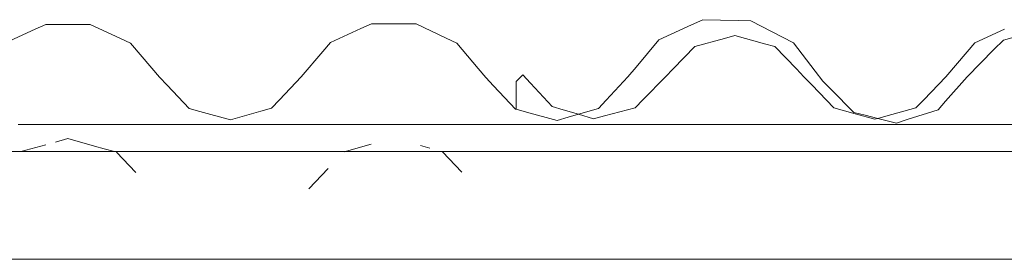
# Model space of a CAD drawing. Header units: millimetres. Extents: x -16331 to -10174, y -4135 to -3584.
# Tile 337 of 456: x -10240.215 to -10237.997, y -4001.864 to -4001.325. Entities that reach past the tile are written whole.
import ezdxf

# ---------------------------------------------------------------- set-up
doc = ezdxf.new("R2010")
doc.units = ezdxf.units.MM
for name, color, linetype, lineweight in [('DI-Elementos externos em corte', 9, 'Continuous', 18), ('DI-Elementos externos em vista', 9, 'Continuous', 5), ('IFC-IfcRoof-Contorno', 250, 'Continuous', 5)]:
    doc.layers.add(name, color=color, linetype=linetype, lineweight=lineweight)

msp = doc.modelspace()

# ---------------------------------------------------------------- linework, layer by layer
at = {"layer": 'DI-Elementos externos em corte'}
for p, q in [((-10240.1565, -4001.3353), (-10240.1802, -4001.3462)), ((-10240.0826, -4001.3354), (-10240.1565, -4001.3353)), ((-10240.0567, -4001.3354), (-10240.0826, -4001.3354)), ((-10239.9895, -4001.3665), (-10240.0567, -4001.3354)), ((-10239.423, -4001.3339), (-10239.4469, -4001.3449)), ((-10239.3483, -4001.3342), (-10239.423, -4001.3339)), ((-10239.3221, -4001.3343), (-10239.3483, -4001.3342)), ((-10239.2544, -4001.3661), (-10239.3221, -4001.3343)), ((-10238.702, -4001.3365), (-10238.775, -4001.3698)), ((-10238.6763, -4001.3248), (-10238.702, -4001.3365)), ((-10238.5963, -4001.3266), (-10238.6763, -4001.3248)), ((-10238.5681, -4001.3273), (-10238.5963, -4001.3266)), ((-10238.4967, -4001.3638), (-10238.5681, -4001.3273)), ((-10240.1802, -4001.3462), (-10240.2474, -4001.3771)), ((-10239.4469, -4001.3449), (-10239.5149, -4001.3762)), ((-10238.6041, -4001.3604), (-10238.6277, -4001.3669)), ((-10238.5373, -4001.3789), (-10238.6041, -4001.3604)), ((-10237.9963, -4001.3462), (-10238.0635, -4001.3771)), ((-10237.9159, -4001.3482), (-10237.9988, -4001.3706)), ((-10239.9659, -4001.3775), (-10239.9895, -4001.3665)), ((-10239.9177, -4001.4339), (-10239.9659, -4001.3775)), ((-10239.5149, -4001.3762), (-10239.5322, -4001.3963)), ((-10239.2305, -4001.3773), (-10239.2544, -4001.3661)), ((-10239.1822, -4001.4347), (-10239.2305, -4001.3773)), ((-10238.775, -4001.3698), (-10238.8266, -4001.4315)), ((-10238.6277, -4001.3669), (-10238.6945, -4001.3854)), ((-10238.5137, -4001.3854), (-10238.5373, -4001.3789)), ((-10238.4716, -4001.3767), (-10238.4967, -4001.3638)), ((-10238.4228, -4001.4407), (-10238.4716, -4001.3767)), ((-10238.0635, -4001.3771), (-10238.0806, -4001.397)), ((-10237.9988, -4001.3706), (-10238.0202, -4001.3922)), ((-10239.5322, -4001.3963), (-10239.5809, -4001.4534)), ((-10238.6945, -4001.3854), (-10238.7428, -4001.4356)), ((-10238.4655, -4001.4356), (-10238.5137, -4001.3854)), ((-10238.0806, -4001.397), (-10238.129, -4001.4534)), ((-10238.0202, -4001.3922), (-10238.0809, -4001.4534)), ((-10239.9006, -4001.454), (-10239.9177, -4001.4339)), ((-10239.1651, -4001.455), (-10239.1822, -4001.4347)), ((-10239.0819, -4001.4486), (-10239.0857, -4001.4525)), ((-10239.0645, -4001.4674), (-10239.0819, -4001.4486)), ((-10238.8266, -4001.4315), (-10238.8448, -4001.4534)), ((-10238.7428, -4001.4356), (-10238.7599, -4001.4534)), ((-10238.4484, -4001.4534), (-10238.4655, -4001.4356)), ((-10238.4055, -4001.4634), (-10238.4228, -4001.4407)), ((-10239.8831, -4001.4724), (-10239.9006, -4001.454)), ((-10239.8337, -4001.5243), (-10239.8831, -4001.4724)), ((-10239.5809, -4001.4534), (-10239.6301, -4001.5054)), ((-10239.1475, -4001.4736), (-10239.1651, -4001.455)), ((-10239.098, -4001.5258), (-10239.1475, -4001.4736)), ((-10239.0857, -4001.4525), (-10239.0966, -4001.4636)), ((-10239.0155, -4001.5202), (-10239.0645, -4001.4674)), ((-10238.8448, -4001.4534), (-10238.8937, -4001.5061)), ((-10238.7599, -4001.4534), (-10238.8103, -4001.5047)), ((-10238.4308, -4001.4717), (-10238.4484, -4001.4534)), ((-10238.3814, -4001.5231), (-10238.4308, -4001.4717)), ((-10238.3872, -4001.4818), (-10238.4055, -4001.4634)), ((-10238.129, -4001.4534), (-10238.1783, -4001.5048)), ((-10238.0809, -4001.4534), (-10238.1291, -4001.5082)), ((-10238.3358, -4001.5336), (-10238.3872, -4001.4818)), ((-10239.6301, -4001.5054), (-10239.6476, -4001.524)), ((-10238.8937, -4001.5061), (-10238.9112, -4001.5249)), ((-10238.8103, -4001.5047), (-10238.8283, -4001.523)), ((-10238.1783, -4001.5048), (-10238.196, -4001.5231)), ((-10238.1291, -4001.5082), (-10238.1463, -4001.5278)), ((-10239.8092, -4001.5311), (-10239.8337, -4001.5243)), ((-10239.7406, -4001.5501), (-10239.8092, -4001.5311)), ((-10239.6721, -4001.5309), (-10239.7406, -4001.5501)), ((-10239.6476, -4001.524), (-10239.6721, -4001.5309)), ((-10239.0966, -4001.5262), (-10239.098, -4001.5258)), ((-10239.0734, -4001.5326), (-10239.0966, -4001.5262)), ((-10239.0045, -4001.5516), (-10239.0734, -4001.5326)), ((-10238.991, -4001.5274), (-10239.0155, -4001.5202)), ((-10238.956, -4001.5377), (-10238.991, -4001.5274)), ((-10238.956, -4001.5377), (-10238.9799, -4001.5445)), ((-10238.9112, -4001.5249), (-10238.956, -4001.5377)), ((-10238.9223, -4001.5476), (-10238.956, -4001.5377)), ((-10238.8283, -4001.523), (-10238.8975, -4001.5411)), ((-10238.357, -4001.5299), (-10238.3814, -4001.5231)), ((-10238.3329, -4001.5365), (-10238.357, -4001.5299)), ((-10238.3106, -4001.5399), (-10238.3358, -4001.5336)), ((-10238.2887, -4001.5487), (-10238.3329, -4001.5365)), ((-10238.2822, -4001.5469), (-10238.3106, -4001.5399)), ((-10238.196, -4001.5231), (-10238.2642, -4001.542)), ((-10238.1463, -4001.5278), (-10238.2155, -4001.5496)), ((-10240.1571, -4001.561), (-10240.2187, -4001.561)), ((-10240.0558, -4001.561), (-10240.1571, -4001.561)), ((-10239.9923, -4001.561), (-10240.0558, -4001.561)), ((-10239.8319, -4001.561), (-10239.9923, -4001.561)), ((-10239.4809, -4001.561), (-10239.8319, -4001.561)), ((-10239.4263, -4001.561), (-10239.4809, -4001.561)), ((-10239.319, -4001.561), (-10239.4263, -4001.561)), ((-10239.2381, -4001.561), (-10239.319, -4001.561)), ((-10238.7076, -4001.561), (-10239.2381, -4001.561)), ((-10238.9799, -4001.5445), (-10239.0045, -4001.5516)), ((-10238.8975, -4001.5411), (-10238.9223, -4001.5476)), ((-10238.6347, -4001.561), (-10238.7076, -4001.561)), ((-10238.619, -4001.561), (-10238.6347, -4001.561)), ((-10238.6054, -4001.561), (-10238.619, -4001.561)), ((-10238.604, -4001.561), (-10238.6054, -4001.561)), ((-10238.5574, -4001.561), (-10238.604, -4001.561)), ((-10238.398, -4001.561), (-10238.5574, -4001.561)), ((-10238.2481, -4001.561), (-10238.398, -4001.561)), ((-10238.2822, -4001.5469), (-10238.2887, -4001.5487)), ((-10238.2642, -4001.542), (-10238.2822, -4001.5469)), ((-10238.2402, -4001.5574), (-10238.2822, -4001.5469)), ((-10237.9732, -4001.561), (-10238.2481, -4001.561)), ((-10238.2155, -4001.5496), (-10238.2402, -4001.5574)), ((-10240.2152, -4001.6217), (-10240.0018, -4001.6217)), ((-10240.0018, -4001.6217), (-10239.9982, -4001.6217)), ((-10239.9982, -4001.6217), (-10239.6964, -4001.6217)), ((-10239.9982, -4001.6217), (-10239.9982, -4001.6217)), ((-10239.6964, -4001.6217), (-10239.6097, -4001.6217)), ((-10239.6097, -4001.6217), (-10239.4839, -4001.6217)), ((-10239.4839, -4001.6217), (-10239.4838, -4001.6217)), ((-10239.4838, -4001.6217), (-10239.2629, -4001.6217)), ((-10239.2629, -4001.6217), (-10239.2622, -4001.6217)), ((-10239.2622, -4001.6217), (-10239.1788, -4001.6217)), ((-10239.1788, -4001.6217), (-10238.758, -4001.6217)), ((-10238.758, -4001.6217), (-10238.7501, -4001.6217)), ((-10238.7501, -4001.6217), (-10238.662, -4001.6217)), ((-10238.662, -4001.6217), (-10238.6603, -4001.6217)), ((-10238.6603, -4001.6217), (-10238.5996, -4001.6217)), ((-10238.5996, -4001.6217), (-10238.5469, -4001.6217)), ((-10238.5469, -4001.6217), (-10238.5462, -4001.6217)), ((-10238.5462, -4001.6217), (-10238.5031, -4001.6217)), ((-10238.5031, -4001.6217), (-10238.4968, -4001.6217)), ((-10238.4968, -4001.6217), (-10238.398, -4001.6217)), ((-10238.398, -4001.6217), (-10238.0313, -4001.6217)), ((-10238.0313, -4001.6217), (-10237.9074, -4001.6217))]:
    msp.add_line(p, q, dxfattribs=at)
at = {"layer": 'DI-Elementos externos em corte', "lineweight": 5}
for p, q in [((-10240.1565, -4001.3353), (-10240.1802, -4001.3462)), ((-10240.0826, -4001.3354), (-10240.1565, -4001.3353)), ((-10240.0567, -4001.3354), (-10240.0826, -4001.3354)), ((-10239.9895, -4001.3665), (-10240.0567, -4001.3354)), ((-10239.423, -4001.3339), (-10239.4469, -4001.3449)), ((-10239.3483, -4001.3342), (-10239.423, -4001.3339)), ((-10239.3221, -4001.3343), (-10239.3483, -4001.3342)), ((-10239.2544, -4001.3661), (-10239.3221, -4001.3343)), ((-10238.702, -4001.3365), (-10238.775, -4001.3698)), ((-10238.6763, -4001.3248), (-10238.702, -4001.3365)), ((-10238.5963, -4001.3266), (-10238.6763, -4001.3248)), ((-10238.5681, -4001.3273), (-10238.5963, -4001.3266)), ((-10238.4967, -4001.3638), (-10238.5681, -4001.3273)), ((-10240.1802, -4001.3462), (-10240.2474, -4001.3771)), ((-10239.4469, -4001.3449), (-10239.5149, -4001.3762)), ((-10238.6041, -4001.3604), (-10238.6277, -4001.3669)), ((-10238.5373, -4001.3789), (-10238.6041, -4001.3604)), ((-10237.9963, -4001.3462), (-10238.0635, -4001.3771)), ((-10237.9159, -4001.3482), (-10237.9988, -4001.3706)), ((-10239.9659, -4001.3775), (-10239.9895, -4001.3665)), ((-10239.9177, -4001.4339), (-10239.9659, -4001.3775)), ((-10239.5149, -4001.3762), (-10239.5322, -4001.3963)), ((-10239.2305, -4001.3773), (-10239.2544, -4001.3661)), ((-10239.1822, -4001.4347), (-10239.2305, -4001.3773)), ((-10238.775, -4001.3698), (-10238.8266, -4001.4315)), ((-10238.6277, -4001.3669), (-10238.6945, -4001.3854)), ((-10238.5137, -4001.3854), (-10238.5373, -4001.3789)), ((-10238.4716, -4001.3767), (-10238.4967, -4001.3638)), ((-10238.4228, -4001.4407), (-10238.4716, -4001.3767)), ((-10238.0635, -4001.3771), (-10238.0806, -4001.397)), ((-10237.9988, -4001.3706), (-10238.0202, -4001.3922)), ((-10239.5322, -4001.3963), (-10239.5809, -4001.4534)), ((-10238.6945, -4001.3854), (-10238.7428, -4001.4356)), ((-10238.4655, -4001.4356), (-10238.5137, -4001.3854)), ((-10238.0806, -4001.397), (-10238.129, -4001.4534)), ((-10238.0202, -4001.3922), (-10238.0809, -4001.4534)), ((-10239.9006, -4001.454), (-10239.9177, -4001.4339)), ((-10239.1651, -4001.455), (-10239.1822, -4001.4347)), ((-10239.0819, -4001.4486), (-10239.0857, -4001.4525)), ((-10239.0645, -4001.4674), (-10239.0819, -4001.4486)), ((-10238.8266, -4001.4315), (-10238.8448, -4001.4534)), ((-10238.7428, -4001.4356), (-10238.7599, -4001.4534)), ((-10238.4484, -4001.4534), (-10238.4655, -4001.4356)), ((-10238.4055, -4001.4634), (-10238.4228, -4001.4407)), ((-10239.8831, -4001.4724), (-10239.9006, -4001.454)), ((-10239.8337, -4001.5243), (-10239.8831, -4001.4724)), ((-10239.5809, -4001.4534), (-10239.6301, -4001.5054)), ((-10239.1475, -4001.4736), (-10239.1651, -4001.455)), ((-10239.098, -4001.5258), (-10239.1475, -4001.4736)), ((-10239.0857, -4001.4525), (-10239.0966, -4001.4636)), ((-10239.0155, -4001.5202), (-10239.0645, -4001.4674)), ((-10238.8448, -4001.4534), (-10238.8937, -4001.5061)), ((-10238.7599, -4001.4534), (-10238.8103, -4001.5047)), ((-10238.4308, -4001.4717), (-10238.4484, -4001.4534)), ((-10238.3814, -4001.5231), (-10238.4308, -4001.4717)), ((-10238.3872, -4001.4818), (-10238.4055, -4001.4634)), ((-10238.129, -4001.4534), (-10238.1783, -4001.5048)), ((-10238.0809, -4001.4534), (-10238.1291, -4001.5082)), ((-10238.3358, -4001.5336), (-10238.3872, -4001.4818)), ((-10239.6301, -4001.5054), (-10239.6476, -4001.524)), ((-10238.8937, -4001.5061), (-10238.9112, -4001.5249)), ((-10238.8103, -4001.5047), (-10238.8283, -4001.523)), ((-10238.1783, -4001.5048), (-10238.196, -4001.5231)), ((-10238.1291, -4001.5082), (-10238.1463, -4001.5278)), ((-10239.8092, -4001.5311), (-10239.8337, -4001.5243)), ((-10239.7406, -4001.5501), (-10239.8092, -4001.5311)), ((-10239.6721, -4001.5309), (-10239.7406, -4001.5501)), ((-10239.6476, -4001.524), (-10239.6721, -4001.5309)), ((-10239.0966, -4001.5262), (-10239.098, -4001.5258)), ((-10239.0734, -4001.5326), (-10239.0966, -4001.5262)), ((-10239.0045, -4001.5516), (-10239.0734, -4001.5326)), ((-10238.991, -4001.5274), (-10239.0155, -4001.5202)), ((-10238.956, -4001.5377), (-10238.991, -4001.5274)), ((-10238.956, -4001.5377), (-10238.9799, -4001.5445)), ((-10238.9112, -4001.5249), (-10238.956, -4001.5377)), ((-10238.9223, -4001.5476), (-10238.956, -4001.5377)), ((-10238.8283, -4001.523), (-10238.8975, -4001.5411)), ((-10238.357, -4001.5299), (-10238.3814, -4001.5231)), ((-10238.3329, -4001.5365), (-10238.357, -4001.5299)), ((-10238.3106, -4001.5399), (-10238.3358, -4001.5336)), ((-10238.2887, -4001.5487), (-10238.3329, -4001.5365)), ((-10238.2822, -4001.5469), (-10238.3106, -4001.5399)), ((-10238.196, -4001.5231), (-10238.2642, -4001.542)), ((-10238.1463, -4001.5278), (-10238.2155, -4001.5496)), ((-10240.1571, -4001.561), (-10240.2187, -4001.561)), ((-10240.0558, -4001.561), (-10240.1571, -4001.561)), ((-10239.9923, -4001.561), (-10240.0558, -4001.561)), ((-10239.8319, -4001.561), (-10239.9923, -4001.561)), ((-10239.4809, -4001.561), (-10239.8319, -4001.561)), ((-10239.4263, -4001.561), (-10239.4809, -4001.561)), ((-10239.319, -4001.561), (-10239.4263, -4001.561)), ((-10239.2381, -4001.561), (-10239.319, -4001.561)), ((-10238.7076, -4001.561), (-10239.2381, -4001.561)), ((-10238.9799, -4001.5445), (-10239.0045, -4001.5516)), ((-10238.8975, -4001.5411), (-10238.9223, -4001.5476)), ((-10238.6347, -4001.561), (-10238.7076, -4001.561)), ((-10238.619, -4001.561), (-10238.6347, -4001.561)), ((-10238.6054, -4001.561), (-10238.619, -4001.561)), ((-10238.604, -4001.561), (-10238.6054, -4001.561)), ((-10238.5574, -4001.561), (-10238.604, -4001.561)), ((-10238.398, -4001.561), (-10238.5574, -4001.561)), ((-10238.2481, -4001.561), (-10238.398, -4001.561)), ((-10238.2822, -4001.5469), (-10238.2887, -4001.5487)), ((-10238.2642, -4001.542), (-10238.2822, -4001.5469)), ((-10238.2402, -4001.5574), (-10238.2822, -4001.5469)), ((-10237.9732, -4001.561), (-10238.2481, -4001.561)), ((-10238.2155, -4001.5496), (-10238.2402, -4001.5574)), ((-10240.2152, -4001.6217), (-10240.0018, -4001.6217)), ((-10240.0018, -4001.6217), (-10239.9982, -4001.6217)), ((-10239.9982, -4001.6217), (-10239.6964, -4001.6217)), ((-10239.9982, -4001.6217), (-10239.9982, -4001.6217)), ((-10239.6964, -4001.6217), (-10239.6097, -4001.6217)), ((-10239.6097, -4001.6217), (-10239.4839, -4001.6217)), ((-10239.4839, -4001.6217), (-10239.4838, -4001.6217)), ((-10239.4838, -4001.6217), (-10239.2629, -4001.6217)), ((-10239.2629, -4001.6217), (-10239.2622, -4001.6217)), ((-10239.2622, -4001.6217), (-10239.1788, -4001.6217)), ((-10239.1788, -4001.6217), (-10238.758, -4001.6217)), ((-10238.758, -4001.6217), (-10238.7501, -4001.6217)), ((-10238.7501, -4001.6217), (-10238.662, -4001.6217)), ((-10238.662, -4001.6217), (-10238.6603, -4001.6217)), ((-10238.6603, -4001.6217), (-10238.5996, -4001.6217)), ((-10238.5996, -4001.6217), (-10238.5469, -4001.6217)), ((-10238.5469, -4001.6217), (-10238.5462, -4001.6217)), ((-10238.5462, -4001.6217), (-10238.5031, -4001.6217)), ((-10238.5031, -4001.6217), (-10238.4968, -4001.6217)), ((-10238.4968, -4001.6217), (-10238.398, -4001.6217)), ((-10238.398, -4001.6217), (-10238.0313, -4001.6217)), ((-10238.0313, -4001.6217), (-10237.9074, -4001.6217))]:
    msp.add_line(p, q, dxfattribs=at)
at = {"layer": 'DI-Elementos externos em vista'}
for p, q in [((-10239.0966, -4001.4636), (-10239.0966, -4001.5262)), ((-10240.2128, -4001.6217), (-10240.156, -4001.6061)), ((-10240.1348, -4001.6002), (-10240.1065, -4001.5924)), ((-10240.1065, -4001.5924), (-10240.0464, -4001.6092)), ((-10239.484, -4001.6219), (-10239.4233, -4001.605)), ((-10240.2152, -4001.6217), (-10240.4283, -4001.6217)), ((-10239.9982, -4001.6217), (-10240.2152, -4001.6217)), ((-10240.0464, -4001.6092), (-10240.0252, -4001.6151)), ((-10240.0252, -4001.6151), (-10240.0018, -4001.6217)), ((-10239.7917, -4001.6217), (-10239.9982, -4001.6217)), ((-10239.9969, -4001.6231), (-10239.9538, -4001.6684)), ((-10239.6964, -4001.6217), (-10239.7917, -4001.6217)), ((-10239.6097, -4001.6217), (-10239.6964, -4001.6217)), ((-10239.4838, -4001.6217), (-10239.6097, -4001.6217)), ((-10239.2622, -4001.6217), (-10239.4838, -4001.6217)), ((-10239.3126, -4001.6081), (-10239.2912, -4001.614)), ((-10239.2626, -4001.622), (-10239.2191, -4001.6679)), ((-10239.1788, -4001.6217), (-10239.2622, -4001.6217)), ((-10239.0568, -4001.6217), (-10239.1788, -4001.6217)), ((-10238.758, -4001.6217), (-10239.0568, -4001.6217)), ((-10238.7501, -4001.6217), (-10238.758, -4001.6217)), ((-10238.662, -4001.6217), (-10238.7501, -4001.6217)), ((-10238.6603, -4001.6217), (-10238.662, -4001.6217)), ((-10238.6087, -4001.6217), (-10238.6603, -4001.6217)), ((-10238.5996, -4001.6217), (-10238.6087, -4001.6217)), ((-10238.5469, -4001.6217), (-10238.5996, -4001.6217)), ((-10238.5462, -4001.6217), (-10238.5469, -4001.6217)), ((-10238.5031, -4001.6217), (-10238.5462, -4001.6217)), ((-10238.4968, -4001.6217), (-10238.5031, -4001.6217)), ((-10238.398, -4001.6217), (-10238.4968, -4001.6217)), ((-10238.0313, -4001.6217), (-10238.398, -4001.6217)), ((-10237.9074, -4001.6217), (-10238.0313, -4001.6217)), ((-10239.5635, -4001.7057), (-10239.52, -4001.6598)), ((-10240.2796, -4001.864), (-10239.9249, -4001.864)), ((-10239.9249, -4001.864), (-10239.7679, -4001.864)), ((-10239.7679, -4001.864), (-10239.7136, -4001.864)), ((-10239.7136, -4001.864), (-10239.5557, -4001.864)), ((-10239.5557, -4001.864), (-10238.4477, -4001.864)), ((-10238.4477, -4001.864), (-10238.4153, -4001.864)), ((-10238.4153, -4001.864), (-10238.3131, -4001.864)), ((-10238.3131, -4001.864), (-10238.286, -4001.864)), ((-10238.286, -4001.864), (-10238.2636, -4001.864)), ((-10238.2636, -4001.864), (-10238.212, -4001.864)), ((-10238.212, -4001.864), (-10238.2101, -4001.864)), ((-10238.2101, -4001.864), (-10238.0957, -4001.864)), ((-10238.0957, -4001.864), (-10237.7591, -4001.864))]:
    msp.add_line(p, q, dxfattribs=at)
at = {"layer": 'IFC-IfcRoof-Contorno', "lineweight": 5}
for p, q in [((-10239.0966, -4001.4636), (-10239.0966, -4001.5262)), ((-10240.2128, -4001.6217), (-10240.156, -4001.6061)), ((-10240.1348, -4001.6002), (-10240.1065, -4001.5924)), ((-10240.1065, -4001.5924), (-10240.0464, -4001.6092)), ((-10239.484, -4001.6219), (-10239.4233, -4001.605)), ((-10240.2152, -4001.6217), (-10240.4283, -4001.6217)), ((-10239.9982, -4001.6217), (-10240.2152, -4001.6217)), ((-10240.0464, -4001.6092), (-10240.0252, -4001.6151)), ((-10240.0252, -4001.6151), (-10240.0018, -4001.6217)), ((-10239.7917, -4001.6217), (-10239.9982, -4001.6217)), ((-10239.9969, -4001.6231), (-10239.9538, -4001.6684)), ((-10239.6964, -4001.6217), (-10239.7917, -4001.6217)), ((-10239.6097, -4001.6217), (-10239.6964, -4001.6217)), ((-10239.4838, -4001.6217), (-10239.6097, -4001.6217)), ((-10239.2622, -4001.6217), (-10239.4838, -4001.6217)), ((-10239.3126, -4001.6081), (-10239.2912, -4001.614)), ((-10239.2626, -4001.622), (-10239.2191, -4001.6679)), ((-10239.1788, -4001.6217), (-10239.2622, -4001.6217)), ((-10239.0568, -4001.6217), (-10239.1788, -4001.6217)), ((-10238.758, -4001.6217), (-10239.0568, -4001.6217)), ((-10238.7501, -4001.6217), (-10238.758, -4001.6217)), ((-10238.662, -4001.6217), (-10238.7501, -4001.6217)), ((-10238.6603, -4001.6217), (-10238.662, -4001.6217)), ((-10238.6087, -4001.6217), (-10238.6603, -4001.6217)), ((-10238.5996, -4001.6217), (-10238.6087, -4001.6217)), ((-10238.5469, -4001.6217), (-10238.5996, -4001.6217)), ((-10238.5462, -4001.6217), (-10238.5469, -4001.6217)), ((-10238.5031, -4001.6217), (-10238.5462, -4001.6217)), ((-10238.4968, -4001.6217), (-10238.5031, -4001.6217)), ((-10238.398, -4001.6217), (-10238.4968, -4001.6217)), ((-10238.0313, -4001.6217), (-10238.398, -4001.6217)), ((-10237.9074, -4001.6217), (-10238.0313, -4001.6217)), ((-10239.5635, -4001.7057), (-10239.52, -4001.6598)), ((-10240.2796, -4001.864), (-10239.9249, -4001.864)), ((-10239.9249, -4001.864), (-10239.7679, -4001.864)), ((-10239.7679, -4001.864), (-10239.7136, -4001.864)), ((-10239.7136, -4001.864), (-10239.5557, -4001.864)), ((-10239.5557, -4001.864), (-10238.4477, -4001.864)), ((-10238.4477, -4001.864), (-10238.4153, -4001.864)), ((-10238.4153, -4001.864), (-10238.3131, -4001.864)), ((-10238.3131, -4001.864), (-10238.286, -4001.864)), ((-10238.286, -4001.864), (-10238.2636, -4001.864)), ((-10238.2636, -4001.864), (-10238.212, -4001.864)), ((-10238.212, -4001.864), (-10238.2101, -4001.864)), ((-10238.2101, -4001.864), (-10238.0957, -4001.864)), ((-10238.0957, -4001.864), (-10237.7591, -4001.864))]:
    msp.add_line(p, q, dxfattribs=at)

doc.saveas('drawing.dxf')
